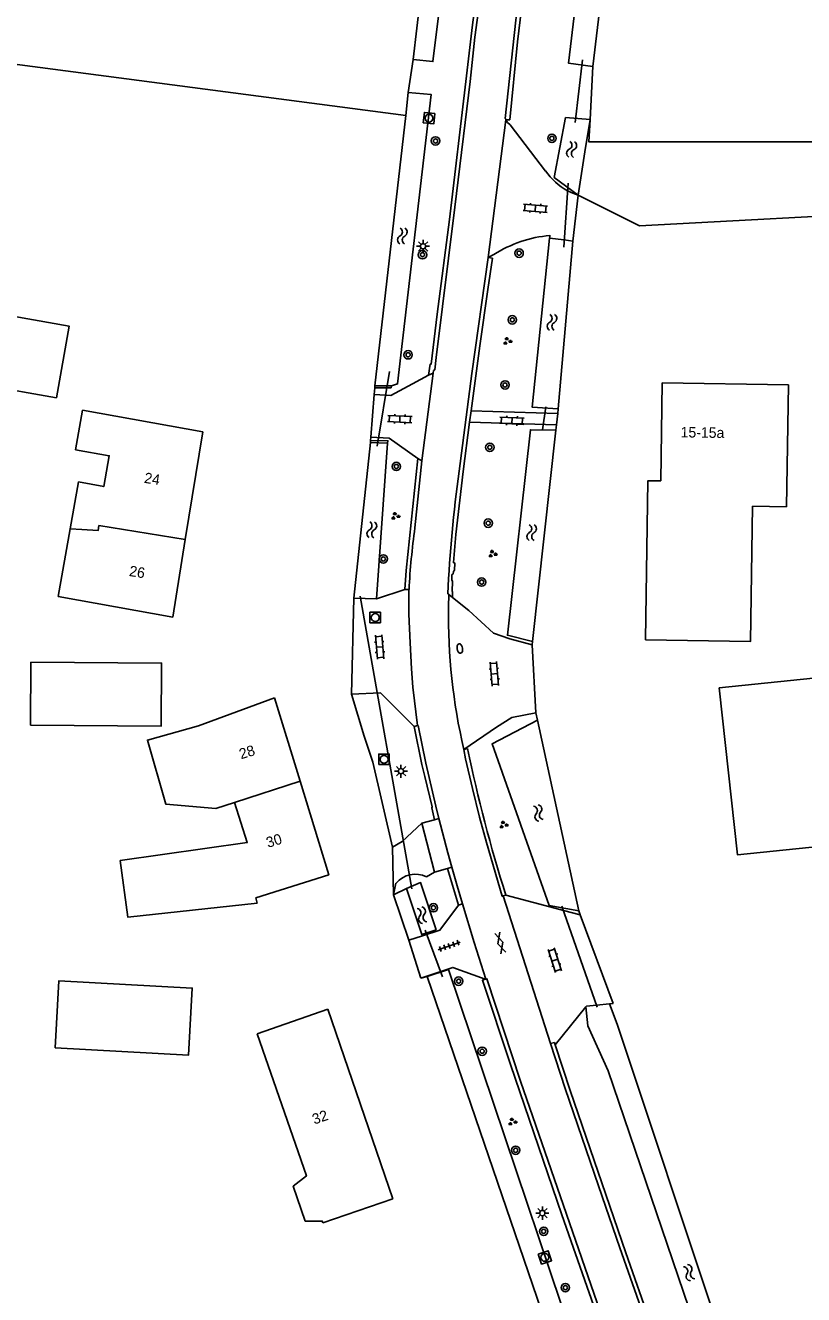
# Model space of a CAD drawing. Extents: x 136000 to 141000, y 400494 to 402006.
# Drawn here: x 137152.6 to 137226.7, y 401236 to 401356.9 of the extents above; entities that cross this region are included whole.
import ezdxf

# ---------------------------------------------------------------- set-up
doc = ezdxf.new("R2010")
doc.units = 0
for name, color, linetype in [('gg-afsc-draadraster', 7, 'Continuous'), ('gg-afsc-erfafscheiding', 7, 'Continuous'), ('gg-afsc-lijn draadraster', 7, 'Continuous'), ('gg-afsc-muur', 7, 'Continuous'), ('gg-anno-huisnummerreeks BGT', 7, 'Continuous'), ('gg-bbg-bijgebouw', 7, 'Continuous'), ('gg-bbg-gedigitaliseerde bebouwing', 7, 'Continuous'), ('gg-bbg-gedigitaliseerde bijgebouw', 7, 'Continuous'), ('gg-bbg-hoofdgebouw', 7, 'Continuous'), ('gg-bbg-tussenscheiding', 7, 'Continuous'), ('gg-knt-bronhoudergrens', 7, 'Continuous'), ('gg-knt-onverhard', 7, 'Continuous'), ('gg-knt-verharding', 7, 'Continuous'), ('gg-kntw-bovenkant insteek waterloop', 7, 'Continuous'), ('gg-kwrk-duiker nz buis', 7, 'Continuous'), ('gt-grn-groengrens', 7, 'Continuous'), ('gt-grn-vlakafsluiter', 7, 'Continuous'), ('gt-symb-boom', 7, 'Continuous'), ('gt-symb-brandkraan', 7, 'Continuous'), ('gt-symb-gesloten verharding', 7, 'Continuous'), ('gt-symb-groenvak', 7, 'Continuous'), ('gt-symb-klinker verharding', 7, 'Continuous'), ('gt-symb-lichtmast', 7, 'Continuous'), ('gt-symb-rioolschacht', 7, 'Continuous'), ('gt-symb-tegel verharding', 7, 'Continuous'), ('gt-symb-watersymbool', 7, 'Continuous')]:
    doc.layers.add(name, color=color, linetype=linetype)

# ---------------------------------------------------------------- blocks, each defined once
blk = doc.blocks.new('gt0-WA')
at = {"layer": 'gt-symb-watersymbool'}
for centre, start, end in [((-0.32, 0.02), 28.0725, 151.9275), ((0.43, 0.42), 208.0725, 331.9275), ((-0.32, -0.43), 28.0725, 151.9275), ((0.43, -0.03), 208.0725, 331.9275)]:
    blk.add_arc(centre, 0.425, start, end, dxfattribs=at)
blk = doc.blocks.new('gt0-BOOM')
at = {"layer": 'gt-symb-boom'}
for radius in [0.4, 0.2]:
    blk.add_circle((0, 0), radius, dxfattribs=at)
blk = doc.blocks.new('gt0-GRVAK')
at = {"layer": 'gt-symb-groenvak'}
for p, q in [((-0.11, 0.19), (-0.23, 0.24)), ((-0.18, 0.15), (0.09, 0.15)), ((-0.09, 0.21), (-0.16, 0.32)), ((-0.05, 0.21), (-0.05, 0.39)), ((0, 0.21), (0.06, 0.32)), ((0.02, 0.19), (0.13, 0.24)), ((0.26, -0.05), (0.2, 0.06)), ((0.3, -0.05), (0.3, 0.13)), ((0.35, -0.05), (0.41, 0.06)), ((-0.24, -0.23), (-0.36, -0.18)), ((-0.32, -0.26), (-0.05, -0.26)), ((-0.23, -0.21), (-0.29, -0.09)), ((-0.18, -0.2), (-0.18, -0.02)), ((-0.14, -0.21), (-0.07, -0.09)), ((-0.12, -0.23), (0, -0.18)), ((0.24, -0.07), (0.12, -0.02)), ((0.17, -0.11), (0.44, -0.11)), ((0.37, -0.07), (0.49, -0.02))]:
    blk.add_line(p, q, dxfattribs=at)
blk = doc.blocks.new('gt0-KL1')
at = {"layer": 'gt-symb-klinker verharding'}
for p, q in [((-1.15, 0.3), (1.15, 0.3)), ((-1, -0.3), (-1, 0.3)), ((-0.5, 0.3), (-0.5, 0.45)), ((0, -0.3), (0, 0.3)), ((0.5, 0.3), (0.5, 0.45)), ((1, -0.3), (1, 0.3)), ((-1.15, -0.3), (1.15, -0.3)), ((-0.5, -0.45), (-0.5, -0.3)), ((0.5, -0.45), (0.5, -0.3))]:
    blk.add_line(p, q, dxfattribs=at)
blk = doc.blocks.new('gt0-GESVH1')
at = {"layer": 'gt-symb-gesloten verharding'}
for p, q in [((-0.99, -0.26), (0.01, 0.24)), ((0.01, -0.26), (-0.99, 0.24)), ((0.01, 0.24), (1.01, -0.26)), ((1.01, 0.24), (0.01, -0.26))]:
    blk.add_line(p, q, dxfattribs=at)
blk = doc.blocks.new('gt0-BR')
at = {"layer": 'gt-symb-brandkraan'}
for centre, radius, start, end in [((-0.24, 0), 0.206, 107.5669, 252.4331), ((0.6, -2.66), 3, 106.892, 107.5669), ((0, -0.69), 0.938, 73.108, 106.892), ((-0.6, -2.66), 3, 72.4331, 73.108), ((0.24, 0), 0.206, 287.567, 72.4331), ((0.6, 2.66), 3, 252.4331, 253.108), ((0, 0.69), 0.938, 253.108, 286.8921), ((-0.6, 2.66), 3, 286.8921, 287.567)]:
    blk.add_arc(centre, radius, start, end, dxfattribs=at)
blk = doc.blocks.new('gt0-LMAST')
at = {"layer": 'gt-symb-lichtmast'}
for p, q in [((-0.18, 0.17), (-0.45, 0.44)), ((-0.01, 0.25), (-0.01, 0.62)), ((0.17, 0.17), (0.44, 0.44)), ((-0.26, 0), (-0.63, 0)), ((-0.18, -0.18), (-0.45, -0.45)), ((-0.01, -0.25), (-0.01, -0.63)), ((0.44, -0.45), (0.17, -0.18)), ((0.24, 0), (0.62, 0))]:
    blk.add_line(p, q, dxfattribs=at)
blk.add_circle((-0.01, 0), 0.25, dxfattribs=at)
blk = doc.blocks.new('gt0-RS')
at = {"layer": 'gt-symb-rioolschacht'}
blk.add_lwpolyline([(-0.5, -0.5), (0.5, -0.5), (0.5, 0.5), (-0.5, 0.5)], close=True, dxfattribs=at)
blk.add_circle((0, 0), 0.375, dxfattribs=at)
blk = doc.blocks.new('gt0-TEG1')
at = {"layer": 'gt-symb-tegel verharding'}
for p, q in [((-1.12, 0), (1.12, 0)), ((-0.9, -0.25), (-0.9, 0.25)), ((-0.45, -0.25), (-0.45, 0.25)), ((0, -0.25), (0, 0.25)), ((0.45, -0.25), (0.45, 0.25)), ((0.9, -0.25), (0.9, 0.25))]:
    blk.add_line(p, q, dxfattribs=at)

msp = doc.modelspace()

# ---------------------------------------------------------------- linework, layer by layer
at = {"layer": 'gg-afsc-draadraster'}
msp.add_lwpolyline([(137188.77, 401348.26), (137124.68, 401356.68), (137122.76, 401330.46), (137120.35, 401293.99), (137118.27, 401270.81)], dxfattribs=at)
at = {"layer": 'gg-afsc-erfafscheiding'}
for p, q in [((137189.02, 401350.47), (137189.49, 401353.62)), ((137206.6, 401352.93), (137206.32, 401347.88)), ((137185.77, 401321.71), (137185.83, 401322.34)), ((137203.3, 401320.36), (137203.24, 401319.9)), ((137203.13, 401318.81), (137203.08, 401318.3)), ((137185.41, 401317.33), (137185.44, 401317.65)), ((137200.85, 401298.18), (137200.81, 401297.86)), ((137201.16, 401291.39), (137201.31, 401290.7))]:
    msp.add_line(p, q, dxfattribs=at)
at = {"layer": 'gg-afsc-lijn draadraster'}
msp.add_lwpolyline([(137188.77, 401348.26), (137124.68, 401356.68), (137122.76, 401330.46), (137120.35, 401293.99), (137118.27, 401270.81)], dxfattribs=at)
at = {"layer": 'gg-afsc-muur'}
for p, q in [((137185.84, 401322.53), (137185.83, 401322.34)), ((137185.84, 401322.53), (137187.41, 401322.54)), ((137185.41, 401317.13), (137185.41, 401317.33)), ((137187.05, 401317.07), (137185.41, 401317.13))]:
    msp.add_line(p, q, dxfattribs=at)
for points in [[(137185.83, 401322.34), (137187.38, 401322.35), (137187.41, 401322.54)], [(137187.05, 401317.07), (137187.07, 401317.3), (137185.41, 401317.33)]]:
    msp.add_lwpolyline(points, dxfattribs=at)
at = {"layer": 'gg-bbg-bijgebouw'}
msp.add_lwpolyline([(137218.61, 401293.78), (137220.36, 401277.88), (137240.74, 401279.96), (137238.99, 401295.87), (137218.61, 401293.78)], dxfattribs=at)
at = {"layer": 'gg-bbg-gedigitaliseerde bebouwing'}
for p, q in [((137169.44, 401318.17), (137158, 401320.21)), ((137156.83, 401308.91), (137155.68, 401302.47)), ((137155.68, 401302.47), (137166.59, 401300.5)), ((137169.04, 401290.16), (137176.29, 401292.84)), ((137181.34, 401263.2), (137174.64, 401260.82))]:
    msp.add_line(p, q, dxfattribs=at)
for points in [[(137213.2, 401322.82), (137225.21, 401322.63), (137225.02, 401311.02), (137221.8, 401311.07)], [(137158, 401320.21), (137157.33, 401316.45), (137160.54, 401315.87), (137160.02, 401312.95), (137157.63, 401313.38), (137156.83, 401308.91)], [(137211.6, 401298.34), (137221.6, 401298.18), (137221.8, 401311.07)], [(137172.46, 401282.86), (137170.69, 401282.28), (137165.92, 401282.71), (137164.17, 401288.8), (137169.04, 401290.16)], [(137161.57, 401277.34), (137173.68, 401279.05), (137172.46, 401282.86)], [(137174.64, 401273.28), (137162.31, 401271.95), (137161.57, 401277.34)], [(137180.88, 401242.83), (137180.82, 401243.01), (137179.21, 401243.01), (137178.06, 401246.32), (137179.32, 401247.31), (137174.64, 401260.82)]]:
    msp.add_lwpolyline(points, dxfattribs=at)
at = {"layer": 'gg-bbg-gedigitaliseerde bijgebouw'}
for points in [[(137148.68, 401322.61), (137155.51, 401321.4), (137156.72, 401328.22), (137149.9, 401329.43), (137148.68, 401322.61)], [(137153.06, 401290.22), (137153.09, 401296.21), (137165.53, 401296.13), (137165.49, 401290.14), (137153.06, 401290.22)], [(137155.38, 401259.5), (137155.73, 401265.88), (137168.44, 401265.19), (137168.1, 401258.82), (137155.38, 401259.5)]]:
    msp.add_lwpolyline(points, dxfattribs=at)
at = {"layer": 'gg-bbg-hoofdgebouw'}
for p, q in [((137167.78, 401307.89), (137169.44, 401318.17)), ((137166.59, 401300.5), (137167.78, 401307.89)), ((137176.29, 401292.84), (137178.72, 401284.88)), ((137187.54, 401245.14), (137181.34, 401263.2)), ((137180.88, 401242.83), (137187.54, 401245.14))]:
    msp.add_line(p, q, dxfattribs=at)
for points in [[(137211.6, 401298.34), (137211.83, 401313.5), (137213.05, 401313.49), (137213.2, 401322.82)], [(137178.72, 401284.88), (137181.44, 401275.98), (137174.5, 401273.78), (137174.64, 401273.28)]]:
    msp.add_lwpolyline(points, dxfattribs=at)
at = {"layer": 'gg-bbg-tussenscheiding'}
for p, q in [((137157.94, 401308.85), (137156.83, 401308.91)), ((137159.56, 401309.25), (137167.78, 401307.89)), ((137172.46, 401282.86), (137178.72, 401284.88))]:
    msp.add_line(p, q, dxfattribs=at)
msp.add_lwpolyline([(137157.94, 401308.85), (137159.48, 401308.76), (137159.56, 401309.25)], dxfattribs=at)
at = {"layer": 'gg-knt-bronhoudergrens'}
for points in [[(137237.06, 401342.41), (137237.05, 401345.76), (137206.2, 401345.78), (137206.32, 401347.88)], [(137205.19, 401340.68), (137211.04, 401337.78), (137237.08, 401339.17), (137237.06, 401342.41)]]:
    msp.add_lwpolyline(points, dxfattribs=at)
at = {"layer": 'gg-knt-onverhard'}
for p, q in [((137190.76, 401275.8), (137191.52, 401276.24)), ((137187.61, 401274.07), (137187.84, 401275.18))]:
    msp.add_line(p, q, dxfattribs=at)
msp.add_lwpolyline([(137190.31, 401280.91), (137188.42, 401279.16), (137187.52, 401278.61)], dxfattribs=at)
msp.add_arc((137189.71, 401273.57), 2.46, 64.7838, 139.2016, dxfattribs=at)
at = {"layer": 'gg-knt-verharding'}
for p, q in [((137198.29, 401347.85), (137196.62, 401334.75)), ((137198.71, 401347.39), (137202.09, 401342.99)), ((137205.19, 401340.68), (137204.69, 401336.32)), ((137202.51, 401336.85), (137202.47, 401336.61)), ((137202.47, 401336.61), (137203.87, 401336.43)), ((137204.69, 401336.32), (137203.87, 401336.43)), ((137196.62, 401334.75), (137197.16, 401335.03)), ((137190.93, 401323.55), (137189.43, 401322.73)), ((137191.38, 401323.73), (137190.29, 401315.4)), ((137191.38, 401323.73), (137190.93, 401323.55)), ((137185.44, 401317.65), (137185.77, 401321.71)), ((137195, 401320.17), (137194.86, 401319.06)), ((137195, 401320.17), (137203.24, 401319.9)), ((137203.24, 401319.9), (137203.13, 401318.81)), ((137194.86, 401319.06), (137203.13, 401318.81)), ((137187.18, 401317.56), (137185.44, 401317.65)), ((137189.94, 401315.62), (137187.18, 401317.56)), ((137190.29, 401315.4), (137189.64, 401309)), ((137190.29, 401315.4), (137189.94, 401315.62)), ((137188.7, 401303.15), (137185.98, 401302.27)), ((137189.08, 401303.13), (137188.7, 401303.15)), ((137192.87, 401302.66), (137192.86, 401301.5)), ((137192.87, 401302.66), (137193.23, 401302.37)), ((137183.62, 401293.18), (137183.84, 401302.31)), ((137185.98, 401302.27), (137183.84, 401302.31)), ((137194.77, 401301.15), (137193.23, 401302.37)), ((137200.81, 401297.86), (137201.16, 401291.39)), ((137201.16, 401291.39), (137198.87, 401290.94)), ((137189.58, 401290.11), (137189.39, 401290.3)), ((137189.88, 401290.19), (137189.58, 401290.11)), ((137194.3, 401287.92), (137194.65, 401288.01)), ((137190.31, 401280.91), (137191.51, 401281.22)), ((137190.31, 401280.91), (137191.52, 401276.24)), ((137191.51, 401281.22), (137191.93, 401281.33)), ((137191.52, 401276.24), (137192.75, 401276.58)), ((137192.75, 401276.58), (137193.17, 401276.69)), ((137192.75, 401276.58), (137193.79, 401273.08)), ((137198.31, 401274.04), (137198.04, 401273.96)), ((137198.04, 401273.96), (137202.56, 401259.93)), ((137193.79, 401273.08), (137194.18, 401273.2)), ((137203.8, 401272.58), (137205.37, 401272.18)), ((137190.36, 401270.17), (137189.08, 401269.75)), ((137196.39, 401266.05), (137196.35, 401266.03)), ((137205.93, 401263.4), (137203.01, 401259.8)), ((137208.16, 401263.69), (137206.93, 401263.56)), ((137208.53, 401263.72), (137208.16, 401263.69)), ((137202.56, 401259.93), (137202.93, 401260.02)), ((137202.93, 401260.02), (137203.01, 401259.8))]:
    msp.add_line(p, q, dxfattribs=at)
for points in [[(137203.56, 401426.61), (137202.89, 401420.42), (137201.89, 401412), (137200.67, 401402.48), (137199.58, 401393.47), (137198.66, 401385.66), (137197.88, 401379.11), (137197.6, 401377.27), (137196.84, 401371.3), (137195.73, 401361.4), (137195.12, 401356.9), (137194.51, 401351.5), (137192.93, 401338.38), (137191.77, 401329.36), (137191.21, 401324.6), (137191.11, 401324.61), (137190.93, 401323.55)], [(137206.24, 401410.32), (137204.87, 401399.67), (137203.99, 401393.09), (137203.11, 401385.24), (137202.32, 401379.19), (137200.96, 401367.26), (137199.93, 401359.52), (137199.42, 401355.28), (137198.67, 401347.87), (137198.29, 401347.85)], [(137197.33, 401371.96), (137196.49, 401364.51), (137196.24, 401362.1), (137195.88, 401359.7), (137195.35, 401355.72), (137194.92, 401351.52), (137193.46, 401339.54), (137191.67, 401325.24), (137191.54, 401324.07), (137191.43, 401323.99), (137191.38, 401323.73)], [(137201.03, 401371.43), (137200.08, 401363.46), (137199.63, 401360.43), (137199.26, 401357.36), (137198.23, 401348), (137198.27, 401347.98), (137198.29, 401347.85)], [(137198.71, 401347.39), (137198.46, 401347.62), (137198.29, 401347.85)], [(137204.18, 401341.11), (137204.67, 401340.87), (137205.19, 401340.68)], [(137196.62, 401334.75), (137195.08, 401323.7), (137193.87, 401314.4)], [(137196.62, 401334.75), (137197.02, 401334.69), (137196.6, 401331.71), (137195.82, 401326.35), (137195, 401320.17)], [(137185.77, 401321.71), (137187.34, 401321.62), (137189.43, 401322.73)], [(137194.86, 401319.06), (137194.24, 401314.39), (137193.54, 401308.38), (137193.32, 401305.7), (137193.46, 401305.64), (137193.43, 401304.98), (137193.33, 401304.86), (137193.3, 401304.65), (137193.17, 401304.54), (137193.16, 401304.06), (137193.21, 401303.91), (137193.19, 401302.98), (137193.24, 401302.92), (137193.23, 401302.37)], [(137189.94, 401315.62), (137188.82, 401304.95), (137188.7, 401303.15)], [(137189.08, 401303.13), (137189.07, 401300.8), (137189.18, 401298.07), (137189.31, 401295.59), (137189.46, 401293.83), (137189.88, 401290.19)], [(137192.77, 401302.72), (137192.86, 401302.71), (137192.87, 401302.66)], [(137194.77, 401301.15), (137197.14, 401298.99), (137198.67, 401298.43), (137200.81, 401297.86)], [(137183.62, 401293.18), (137186.38, 401293.3), (137189.39, 401290.3)], [(137194.3, 401287.92), (137197.4, 401290.02), (137198.87, 401290.94)], [(137189.58, 401290.11), (137190.31, 401286.49), (137190.58, 401285.34), (137191.29, 401282.44), (137191.26, 401282.37), (137191.51, 401281.22)], [(137189.88, 401290.19), (137189.95, 401290.19), (137190.7, 401286.6), (137191.63, 401282.5), (137191.93, 401281.33)], [(137194.3, 401287.92), (137194.47, 401287.02), (137195.13, 401284.2), (137195.8, 401281.48), (137196.47, 401279.06), (137197.96, 401273.94), (137198.04, 401273.96)], [(137191.93, 401281.33), (137192.78, 401278.07), (137193.17, 401276.69)], [(137193.17, 401276.69), (137193.66, 401274.93), (137194.18, 401273.2)], [(137198.31, 401274.04), (137202.02, 401273.04), (137203.8, 401272.58)], [(137193.79, 401273.08), (137192.02, 401270.72), (137190.36, 401270.17)], [(137194.18, 401273.2), (137195.28, 401269.54), (137196.39, 401266.05)], [(137190.2, 401266.15), (137193.25, 401267.16), (137196.35, 401266.03)], [(137196.35, 401266.03), (137196.08, 401265.94), (137198.74, 401257.91), (137203.65, 401243.61), (137206.23, 401236.19), (137210.62, 401223.68), (137217.04, 401205.49), (137222.21, 401190.67), (137222.13, 401190.63), (137222.31, 401190.11), (137222.69, 401190.24)], [(137196.39, 401266.05), (137196.5, 401266.08), (137199.69, 401256.33), (137207, 401235.23), (137209.23, 401228.88), (137212.3, 401220.08), (137217.62, 401205.01), (137220.93, 401195.47), (137222.64, 401190.63), (137222.64, 401190.39), (137222.69, 401190.24)], [(137206.93, 401263.56), (137205.98, 401263.46), (137205.93, 401263.4)], [(137202.56, 401259.93), (137203.95, 401255.62), (137207.12, 401246.37), (137209.17, 401240.45), (137212.98, 401229.63), (137217.89, 401215.6)], [(137203.01, 401259.8), (137204.43, 401255.43), (137209.73, 401239.99), (137212.12, 401233.18), (137212.75, 401231.44), (137218.19, 401215.87)]]:
    msp.add_lwpolyline(points, dxfattribs=at)
for centre, radius, start, end in [((137207.03, 401346.38), 5.99, 214.4034, 241.5617), ((137203.41, 401325.45), 11.43, 94.5209, 123.094), ((137316.17, 401297.02), 123.53, 171.9114, 177.352), ((137260.52, 401299.27), 71.54, 172.1803, 176.9068), ((137248.45, 401300.55), 55.6, 179.0234, 193.1364), ((137333.38, 401316.89), 141.7, 191.76, 197.602)]:
    msp.add_arc(centre, radius, start, end, dxfattribs=at)
at = {"layer": 'gg-kntw-bovenkant insteek waterloop'}
for p, q in [((137213.65, 401412), (137206.6, 401352.93)), ((137189.49, 401353.62), (137195.75, 401407.02)), ((137188.77, 401348.26), (137189.02, 401350.47)), ((137185.84, 401322.53), (137188.77, 401348.26)), ((137206.32, 401347.88), (137205.84, 401344.81)), ((137205.84, 401344.81), (137205.19, 401340.68)), ((137202.92, 401342.36), (137205.19, 401340.68)), ((137204.69, 401336.32), (137203.3, 401320.36)), ((137203.08, 401318.3), (137200.85, 401298.18)), ((137183.84, 401302.31), (137185.41, 401317.13)), ((137185.98, 401302.27), (137187.05, 401317.07)), ((137201.31, 401290.7), (137205.25, 401272.56)), ((137190.32, 401270.3), (137188.86, 401274.68)), ((137191.66, 401270.74), (137190.32, 401270.3)), ((137218.07, 401186.66), (137190.82, 401266.31)), ((137208.9, 401261.77), (137208.16, 401263.69)), ((137208.9, 401261.77), (137223.87, 401216.9)), ((137208.06, 401257.31), (137221.97, 401216.43))]:
    msp.add_line(p, q, dxfattribs=at)
for points in [[(137211.51, 401413.72), (137204.26, 401353.26), (137206.6, 401352.93)], [(137195.75, 401407.02), (137197.93, 401406.4), (137191.36, 401353.41), (137189.49, 401353.62)], [(137187.41, 401322.54), (137188, 401322.71), (137191.18, 401350.29), (137189.02, 401350.47)], [(137206.32, 401347.88), (137204, 401348.07), (137202.92, 401342.36)], [(137202.47, 401336.61), (137200.8, 401320.51), (137203.3, 401320.36)], [(137203.08, 401318.3), (137200.65, 401318.36), (137198.45, 401298.79), (137200.85, 401298.18)], [(137205.25, 401272.56), (137202.42, 401273.06), (137196.99, 401288.46), (137201.31, 401290.7)], [(137191.66, 401270.74), (137190.18, 401275.23), (137188.86, 401274.68)], [(137190.82, 401266.31), (137192.84, 401266.96), (137219.65, 401187.31), (137218.07, 401186.66)], [(137208.06, 401257.31), (137206.1, 401261.61), (137205.93, 401263.4)]]:
    msp.add_lwpolyline(points, dxfattribs=at)
at = {"layer": 'gg-kwrk-duiker nz buis'}
for p, q in [((137205.61, 401353.57), (137204.92, 401347.61)), ((137204.23, 401341.82), (137203.82, 401335.73)), ((137186.06, 401316.8), (137187.24, 401323.91)), ((137202.11, 401320.52), (137201.8, 401318.34)), ((137189.35, 401274.64), (137184.44, 401302.5)), ((137203.65, 401273), (137207, 401263.36)), ((137192.28, 401266.27), (137190.61, 401270.71))]:
    msp.add_line(p, q, dxfattribs=at)
at = {"layer": 'gt-grn-groengrens'}
for p, q in [((137187.61, 401274.07), (137188.86, 401274.68)), ((137189.08, 401269.75), (137187.61, 401274.07)), ((137205.37, 401272.18), (137205.25, 401272.56)), ((137190.32, 401270.3), (137190.36, 401270.17)), ((137190.2, 401266.15), (137190.82, 401266.31))]:
    msp.add_line(p, q, dxfattribs=at)
msp.add_lwpolyline([(137187.52, 401278.61), (137185.63, 401286.69), (137184.8, 401289.17), (137183.62, 401293.18)], dxfattribs=at)
at = {"layer": 'gt-grn-vlakafsluiter'}
for p, q in [((137187.52, 401278.61), (137187.61, 401274.07)), ((137205.37, 401272.18), (137208.53, 401263.72)), ((137189.08, 401269.75), (137190.2, 401266.15))]:
    msp.add_line(p, q, dxfattribs=at)

# ---------------------------------------------------------------- block references
at = {"layer": 'gt-symb-boom'}
for p in [(137191.61, 401345.85), (137202.69, 401346.1), (137190.37, 401335.02), (137199.57, 401335.17), (137198.92, 401328.82), (137189, 401325.49), (137198.23, 401322.62), (137196.78, 401316.68), (137187.88, 401314.86), (137196.63, 401309.46), (137186.64, 401306.05), (137196, 401303.85), (137191.41, 401272.84), (137193.81, 401265.85), (137196.05, 401259.18), (137199.24, 401249.75), (137201.91, 401242.03), (137203.97, 401236.67)]:
    msp.add_blockref('gt0-BOOM', p, dxfattribs=at)
at = {"layer": 'gt-symb-brandkraan', "rotation": -80.33049474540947}
msp.add_blockref('gt0-BR', (137193.92, 401297.52), dxfattribs=at)
at = {"layer": 'gt-symb-gesloten verharding', "rotation": 106.98473253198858}
msp.add_blockref('gt0-GESVH1', (137197.78, 401269.48), dxfattribs=at)
at = {"layer": 'gt-symb-groenvak'}
for p in [(137198.44, 401326.79), (137187.78, 401310.13), (137197.03, 401306.53), (137198.08, 401280.74), (137198.92, 401252.46)]:
    msp.add_blockref('gt0-GRVAK', p, dxfattribs=at)
at = {"layer": 'gt-symb-klinker verharding'}
for p, rotation in [((137201.11, 401339.44), -4.530520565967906), ((137188.21, 401319.37), -2.8080530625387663), ((137198.88, 401319.21), -2.8080530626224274), ((137186.28, 401297.67), -85.24111432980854), ((137197.21, 401295.11), -85.24111432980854), ((137202.97, 401267.85), -72.36228444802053)]:
    msp.add_blockref('gt0-KL1', p, dxfattribs=dict(at, rotation=rotation))
at = {"layer": 'gt-symb-lichtmast'}
for p in [(137190.43, 401335.82), (137188.33, 401285.84), (137201.79, 401243.77)]:
    msp.add_blockref('gt0-LMAST', p, dxfattribs=at)
at = {"layer": 'gt-symb-rioolschacht'}
for p, rotation in [((137190.99, 401348.02), -6.030008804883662), ((137202.02, 401239.55), -71.32941659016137)]:
    msp.add_blockref('gt0-RS', p, dxfattribs=dict(at, rotation=rotation))
for p in [(137185.87, 401300.47), (137186.71, 401286.97)]:
    msp.add_blockref('gt0-RS', p, dxfattribs=at)
at = {"layer": 'gt-symb-tegel verharding', "rotation": -160.73158502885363}
msp.add_blockref('gt0-TEG1', (137192.91, 401269.21), dxfattribs=at)
at = {"layer": 'gt-symb-watersymbool'}
for p, rotation in [((137204.58, 401345.1), -94.01217115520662), ((137188.46, 401336.86), -91.03121267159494), ((137202.71, 401328.64), -91.03121266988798), ((137185.55, 401308.88), -92.00653893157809), ((137200.77, 401308.61), -90.00000000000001), ((137201.39, 401281.92), -71.03974891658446), ((137190.31, 401272.19), -71.03974891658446), ((137215.73, 401238.14), -62.99934529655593)]:
    msp.add_blockref('gt0-WA', p, dxfattribs=dict(at, rotation=rotation))

# ---------------------------------------------------------------- texts
at = {"layer": 'gg-anno-huisnummerreeks BGT'}
for s, rotation, p in [('15-15a', 359.1, (137214.94, 401317.63)), ('24', 350.8, (137163.82, 401313.31)), ('26', 350.8, (137162.39, 401304.44)), ('28', 17, (137173.09, 401286.97)), ('30', 17, (137175.66, 401278.54)), ('32', 19, (137180.07, 401252.19))]:
    msp.add_text(s, height=1, rotation=rotation, dxfattribs=at).set_placement(p)

doc.saveas('drawing.dxf')
